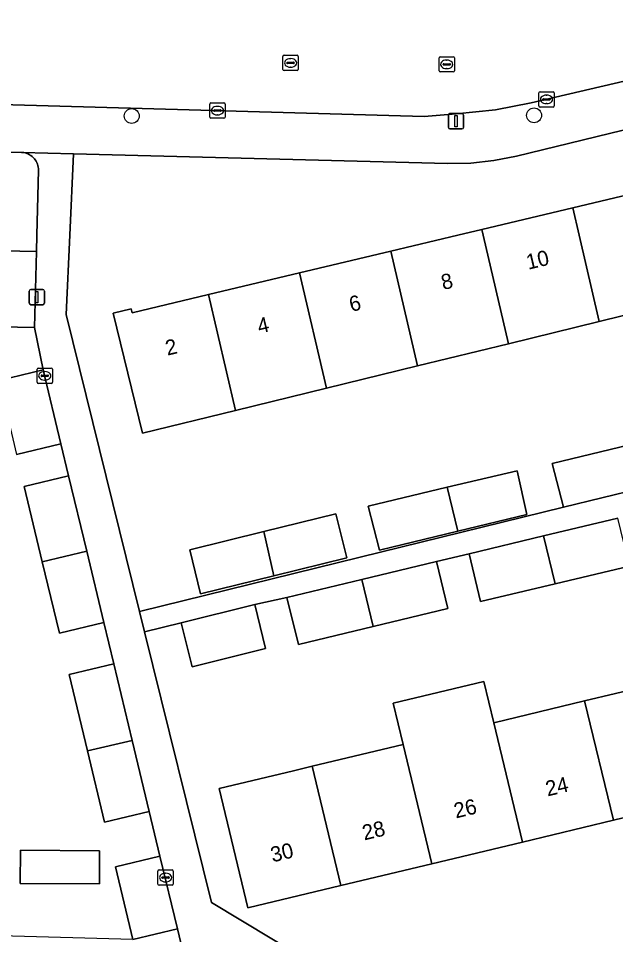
# Model space of a CAD drawing. Extents: x 162026 to 163502, y 387295 to 388169.
# Drawn here: x 162939.3 to 162978.4, y 387704.1 to 387764.2 of the extents above; entities that cross this region are included whole.
import ezdxf

# ---------------------------------------------------------------- set-up
doc = ezdxf.new("R2010")
doc.units = 0
for name, color, linetype in [('IMGEO_Boom', 7, 'Continuous'), ('IMGEO_Erf', 7, 'Continuous'), ('IMGEO_Groenvoorziening', 7, 'Continuous'), ('IMGEO_Kolk', 7, 'Continuous'), ('IMGEO_Lichtmast', 7, 'Continuous'), ('IMGEO_Pand', 7, 'Continuous'), ('IMGEO_Pand_nummerreeks', 7, 'Continuous'), ('IMGEO_Rijbaan_lokaal_open', 7, 'Continuous'), ('IMGEO_Rioolput', 7, 'Continuous'), ('IMGEO_Voetpad_open', 7, 'Continuous')]:
    doc.layers.add(name, color=color, linetype=linetype)

msp = doc.modelspace()

# ---------------------------------------------------------------- linework, layer by layer
at = {"layer": 'IMGEO_Boom'}
for centre in [(162946.736, 387757.813), (162973.097, 387757.855)]:
    msp.add_circle(centre, 0.489, dxfattribs=at)
at = {"layer": 'IMGEO_Erf'}
for points in [[(162986.719, 387758.793), (162971.939, 387755.181), (162970.454, 387754.887), (162968.943, 387754.727), (162967.425, 387754.702), (162942.911, 387755.337), (162942.678, 387750), (162942.45, 387744.791), (162947.249, 387725.324), (162961.695, 387728.877), (162975.026, 387732.155), (162974.288, 387735.026), (162979.346, 387736.257)], [(162983.117, 387745.748), (162977.368, 387744.34), (162971.41, 387742.882), (162965.45, 387741.423), (162959.492, 387739.965), (162953.533, 387738.506), (162947.436, 387737.014), (162945.511, 387744.88), (162946.709, 387745.174), (162946.772, 387744.915), (162951.767, 387746.106), (162957.734, 387747.528), (162963.7, 387748.95), (162968.105, 387750), (162969.668, 387750.373), (162975.635, 387751.795), (162981.601, 387753.217)], [(162938.024, 387740.478), (162940.943, 387741.174), (162940.372, 387743.937), (162931.483, 387744.111)], [(162946.808, 387703.811), (162945.666, 387708.576), (162948.583, 387709.275), (162947.879, 387712.212), (162944.962, 387711.513), (162943.845, 387716.173), (162942.643, 387721.189), (162945.56, 387721.888), (162944.911, 387724.592), (162941.994, 387723.893), (162940.872, 387728.574), (162939.687, 387733.52), (162942.604, 387734.219), (162942.102, 387736.31), (162939.183, 387735.615)], [(162979.338, 387728.293), (162974.466, 387727.132), (162969.594, 387725.97), (162968.845, 387729.11), (162966.704, 387728.594), (162967.448, 387725.506), (162962.55, 387724.326), (162957.652, 387723.146), (162956.908, 387726.234), (162954.792, 387725.772), (162955.504, 387722.887), (162950.694, 387721.701), (162949.982, 387724.586), (162947.577, 387723.993), (162951.955, 387706.231), (162962.013, 387700.191)], [(162984.382, 387713.096), (162978.288, 387711.633), (162972.34, 387710.204), (162966.392, 387708.776), (162960.445, 387707.348), (162954.35, 387705.884), (162952.472, 387713.705), (162957.334, 387714.873), (162958.564, 387715.168), (162964.512, 387716.597), (162963.863, 387719.298), (162969.811, 387720.726), (162970.46, 387718.025), (162976.407, 387719.453), (162982.488, 387720.913)]]:
    msp.add_lwpolyline(points, dxfattribs=at)
for points in [[(162971.996, 387734.552), (162972.628, 387731.68), (162968.104, 387730.583), (162962.96, 387729.336), (162962.222, 387732.234), (162967.399, 387733.462)], [(162955.38, 387730.559), (162960.11, 387731.725), (162960.822, 387728.84), (162956.052, 387727.664), (162951.251, 387726.481), (162950.539, 387729.366)], [(162939.439, 387709.666), (162944.629, 387709.636), (162944.616, 387707.459), (162939.427, 387707.489)]]:
    msp.add_lwpolyline(points, close=True, dxfattribs=at)
at = {"layer": 'IMGEO_Groenvoorziening'}
msp.add_lwpolyline([(162910.107, 387749.529), (162940.492, 387748.936), (162940.518, 387750), (162940.62, 387754.258), (162940.618, 387754.36), (162940.607, 387754.461), (162940.586, 387754.561), (162940.557, 387754.659), (162940.519, 387754.754), (162940.473, 387754.845), (162940.419, 387754.931), (162940.358, 387755.013), (162940.289, 387755.088), (162940.214, 387755.157), (162940.133, 387755.22), (162940.047, 387755.274), (162939.957, 387755.321), (162939.862, 387755.359), (162939.765, 387755.389), (162939.665, 387755.41), (162939.563, 387755.422), (162939.51, 387755.425), (162911.805, 387756.221)], dxfattribs=at)
msp.add_lwpolyline([(162940.492, 387748.936), (162910.107, 387749.529), (162909.975, 387744.531), (162925.028, 387744.237), (162925.053, 387744.918), (162931.505, 387744.684), (162931.483, 387744.111), (162940.372, 387743.937)], close=True, dxfattribs=at)
at = {"layer": 'IMGEO_Kolk'}
for p, q in [((162973.41, 387758.475), (162973.41, 387759.327)), ((162973.485, 387759.401), (162974.337, 387759.401)), ((162973.898, 387759.181), (162973.923, 387759.181)), ((162974.411, 387759.327), (162974.411, 387758.475)), ((162951.85, 387757.74), (162951.85, 387758.592)), ((162951.925, 387758.666), (162952.777, 387758.666)), ((162952.338, 387758.446), (162952.363, 387758.446)), ((162952.851, 387758.592), (162952.851, 387757.74)), ((162973.669, 387758.895), (162973.669, 387758.907)), ((162974.107, 387758.858), (162973.709, 387758.858)), ((162973.712, 387758.944), (162974.11, 387758.944)), ((162973.921, 387758.621), (162973.896, 387758.621)), ((162974.153, 387758.907), (162974.153, 387758.895)), ((162952.109, 387758.16), (162952.109, 387758.172)), ((162952.547, 387758.123), (162952.149, 387758.123)), ((162952.152, 387758.209), (162952.55, 387758.209)), ((162952.361, 387757.886), (162952.336, 387757.886)), ((162952.593, 387758.172), (162952.593, 387758.16)), ((162974.337, 387758.401), (162973.485, 387758.401)), ((162952.777, 387757.666), (162951.925, 387757.666)), ((162940.538, 387740.35), (162940.538, 387741.202)), ((162940.613, 387741.276), (162941.465, 387741.276)), ((162941.026, 387741.056), (162941.051, 387741.056)), ((162941.539, 387741.202), (162941.539, 387740.35)), ((162940.797, 387740.77), (162940.797, 387740.782)), ((162941.235, 387740.733), (162940.837, 387740.733)), ((162940.84, 387740.819), (162941.238, 387740.819)), ((162941.049, 387740.496), (162941.024, 387740.496)), ((162941.281, 387740.782), (162941.281, 387740.77)), ((162941.465, 387740.276), (162940.613, 387740.276)), ((162948.456, 387707.445), (162948.456, 387708.297)), ((162948.531, 387708.371), (162949.383, 387708.371)), ((162948.944, 387708.151), (162948.969, 387708.151)), ((162949.457, 387708.297), (162949.457, 387707.445)), ((162949.383, 387707.371), (162948.531, 387707.371)), ((162948.715, 387707.865), (162948.715, 387707.877)), ((162949.153, 387707.828), (162948.755, 387707.828)), ((162948.758, 387707.914), (162949.156, 387707.914)), ((162948.967, 387707.591), (162948.942, 387707.591)), ((162949.199, 387707.877), (162949.199, 387707.865))]:
    msp.add_line(p, q, dxfattribs=at)
for points in [[(162973.41, 387758.475), (162973.41, 387759.327)], [(162973.485, 387759.401), (162974.337, 387759.401)], [(162974.411, 387759.327), (162974.411, 387758.475)], [(162951.85, 387757.74), (162951.85, 387758.592)], [(162951.925, 387758.666), (162952.777, 387758.666)], [(162952.851, 387758.592), (162952.851, 387757.74)], [(162974.337, 387758.401), (162973.485, 387758.401)], [(162952.777, 387757.666), (162951.925, 387757.666)], [(162940.538, 387740.35), (162940.538, 387741.202)], [(162940.613, 387741.276), (162941.465, 387741.276)], [(162941.539, 387741.202), (162941.539, 387740.35)], [(162941.465, 387740.276), (162940.613, 387740.276)], [(162948.456, 387707.445), (162948.456, 387708.297)], [(162948.531, 387708.371), (162949.383, 387708.371)], [(162949.457, 387708.297), (162949.457, 387707.445)], [(162949.383, 387707.371), (162948.531, 387707.371)]]:
    msp.add_lwpolyline(points, dxfattribs=at)
for centre, radius, start, end in [((162973.487, 387759.325), 0.0765, 91.55205, 178.44795), ((162973.487, 387759.325), 0.0765, 91.55205, 178.44795), ((162974.335, 387759.325), 0.0765, 1.55205, 88.44795), ((162974.335, 387759.325), 0.0765, 1.55205, 88.44795), ((162951.927, 387758.59), 0.0765, 91.55205, 178.44795), ((162951.927, 387758.59), 0.0765, 91.55205, 178.44795), ((162952.775, 387758.59), 0.0765, 1.55205, 88.44795), ((162952.775, 387758.59), 0.0765, 1.55205, 88.44795), ((162973.487, 387758.477), 0.0765, 181.55205, 268.44795), ((162973.487, 387758.477), 0.0765, 181.55205, 268.44795), ((162973.709, 387758.904), 0.0403, 85.87752, 175.75265), ((162973.706, 387758.894), 0.0366, 178.93798, 274.71019), ((162974.11, 387758.901), 0.043, 264.86636, 352.45326), ((162974.114, 387758.906), 0.0386, 1.73085, 96.63898), ((162974.335, 387758.477), 0.0765, 271.55205, 358.44795), ((162974.335, 387758.477), 0.0765, 271.55205, 358.44795), ((162952.149, 387758.169), 0.0403, 85.87752, 175.75265), ((162952.146, 387758.159), 0.0366, 178.93798, 274.71019), ((162952.55, 387758.166), 0.043, 264.86636, 352.45326), ((162952.554, 387758.171), 0.0386, 1.73085, 96.63898), ((162951.927, 387757.742), 0.0765, 181.55205, 268.44795), ((162951.927, 387757.742), 0.0765, 181.55205, 268.44795), ((162952.775, 387757.742), 0.0765, 271.55205, 358.44795), ((162952.775, 387757.742), 0.0765, 271.55205, 358.44795), ((162940.615, 387741.2), 0.0765, 91.55205, 178.44795), ((162940.615, 387741.2), 0.0765, 91.55205, 178.44795), ((162941.463, 387741.2), 0.0765, 1.55205, 88.44795), ((162941.463, 387741.2), 0.0765, 1.55205, 88.44795), ((162940.837, 387740.779), 0.0403, 85.87752, 175.75265), ((162940.834, 387740.769), 0.0366, 178.93798, 274.71019), ((162941.238, 387740.776), 0.043, 264.86636, 352.45326), ((162941.242, 387740.781), 0.0386, 1.73085, 96.63898), ((162940.615, 387740.352), 0.0765, 181.55205, 268.44795), ((162940.615, 387740.352), 0.0765, 181.55205, 268.44795), ((162941.463, 387740.352), 0.0765, 271.55205, 358.44795), ((162941.463, 387740.352), 0.0765, 271.55205, 358.44795), ((162948.533, 387708.295), 0.0765, 91.55205, 178.44795), ((162948.533, 387708.295), 0.0765, 91.55205, 178.44795), ((162949.381, 387708.295), 0.0765, 1.55205, 88.44795), ((162949.381, 387708.295), 0.0765, 1.55205, 88.44795), ((162948.533, 387707.447), 0.0765, 181.55205, 268.44795), ((162948.533, 387707.447), 0.0765, 181.55205, 268.44795), ((162948.755, 387707.874), 0.0403, 85.87752, 175.75265), ((162948.752, 387707.864), 0.0366, 178.93798, 274.71019), ((162949.156, 387707.871), 0.043, 264.86636, 352.45326), ((162949.16, 387707.876), 0.0386, 1.73085, 96.63898), ((162949.381, 387707.447), 0.0765, 271.55205, 358.44795), ((162949.381, 387707.447), 0.0765, 271.55205, 358.44795)]:
    msp.add_arc(centre, radius, start, end, dxfattribs=at)
for centre, major_axis, ratio, start_param, end_param in [((162973.897, 387758.901), (-0.387, 0.002), 0.722429, 4.712389, 7.853982), ((162973.922, 387758.901), (-0.39, 0.002), 0.717154, 1.570796, 4.712389), ((162952.337, 387758.166), (-0.387, 0.002), 0.722429, 4.712389, 7.853982), ((162952.362, 387758.166), (-0.39, 0.002), 0.717154, 1.570796, 4.712389), ((162941.025, 387740.776), (-0.387, 0.002), 0.722429, 4.712389, 7.853982), ((162941.05, 387740.776), (-0.39, 0.002), 0.717154, 1.570796, 4.712389), ((162948.943, 387707.871), (-0.387, 0.002), 0.722429, 4.712389, 7.853982), ((162948.968, 387707.871), (-0.39, 0.002), 0.717154, 1.570796, 4.712389)]:
    msp.add_ellipse(centre, major_axis=major_axis, ratio=ratio, start_param=start_param, end_param=end_param, dxfattribs=at)
at = {"layer": 'IMGEO_Lichtmast'}
for p, q in [((162967.481, 387757.068), (162967.481, 387757.868)), ((162967.481, 387757.868), (162967.481, 387757.068)), ((162967.581, 387757.968), (162968.371, 387757.968)), ((162968.371, 387757.968), (162967.581, 387757.968)), ((162968.471, 387757.868), (162968.471, 387757.068)), ((162968.471, 387757.068), (162968.471, 387757.868)), ((162968.371, 387756.968), (162967.581, 387756.968)), ((162967.581, 387756.968), (162968.371, 387756.968)), ((162940.125, 387746.434), (162940.915, 387746.434)), ((162940.915, 387746.434), (162940.125, 387746.434)), ((162940.025, 387745.534), (162940.025, 387746.334)), ((162940.025, 387746.334), (162940.025, 387745.534)), ((162941.015, 387746.334), (162941.015, 387745.534)), ((162941.015, 387745.534), (162941.015, 387746.334)), ((162940.915, 387745.434), (162940.125, 387745.434)), ((162940.125, 387745.434), (162940.915, 387745.434))]:
    msp.add_line(p, q, dxfattribs=at)
for points in [[(162967.901, 387757.843), (162968.051, 387757.843), (162968.051, 387757.093), (162967.901, 387757.093), (162967.901, 387757.843)], [(162940.445, 387746.309), (162940.595, 387746.309), (162940.595, 387745.559), (162940.445, 387745.559), (162940.445, 387746.309)]]:
    msp.add_lwpolyline(points, dxfattribs=at)
for centre, start, end in [((162967.581, 387757.868), 90, 180), ((162967.581, 387757.868), 90, 180), ((162968.371, 387757.868), 0, 90), ((162968.371, 387757.868), 360, 90), ((162967.581, 387757.068), 180, 270), ((162967.581, 387757.068), 180, 270), ((162968.371, 387757.068), 270, 0), ((162968.371, 387757.068), 270, 0), ((162940.125, 387746.334), 90, 180), ((162940.125, 387746.334), 90, 180), ((162940.915, 387746.334), 0, 90), ((162940.915, 387746.334), 360, 90), ((162940.125, 387745.534), 180, 270), ((162940.125, 387745.534), 180, 270), ((162940.915, 387745.534), 270, 0), ((162940.915, 387745.534), 270, 0)]:
    msp.add_arc(centre, 0.1, start, end, dxfattribs=at)
at = {"layer": 'IMGEO_Pand'}
for points in [[(162982.35, 387750), (162981.601, 387753.217), (162975.635, 387751.795), (162976.053, 387750), (162977.368, 387744.34), (162983.117, 387745.748), (162983.327, 387745.799)], [(162971.41, 387742.882), (162977.368, 387744.34), (162976.053, 387750), (162975.635, 387751.795), (162969.668, 387750.373), (162969.755, 387750)], [(162969.755, 387750), (162969.668, 387750.373), (162968.105, 387750), (162963.7, 387748.95), (162965.45, 387741.423), (162971.41, 387742.882)], [(162959.492, 387739.965), (162965.45, 387741.423), (162963.7, 387748.95), (162957.734, 387747.528)], [(162957.734, 387747.528), (162951.767, 387746.106), (162953.533, 387738.506), (162959.492, 387739.965)], [(162951.767, 387746.106), (162946.772, 387744.915), (162946.709, 387745.174), (162945.511, 387744.88), (162947.436, 387737.014), (162953.533, 387738.506)], [(162940.943, 387741.174), (162938.024, 387740.478), (162939.183, 387735.615), (162942.102, 387736.31)], [(162979.346, 387736.257), (162974.288, 387735.026), (162975.026, 387732.155), (162980.048, 387733.39)], [(162968.104, 387730.583), (162972.628, 387731.68), (162971.996, 387734.552), (162967.399, 387733.462)], [(162942.604, 387734.219), (162939.687, 387733.52), (162940.872, 387728.574), (162943.79, 387729.269)], [(162967.399, 387733.462), (162962.222, 387732.234), (162962.96, 387729.336), (162968.104, 387730.583)], [(162956.052, 387727.664), (162960.822, 387728.84), (162960.11, 387731.725), (162955.38, 387730.559)], [(162978.589, 387731.433), (162973.717, 387730.271), (162974.466, 387727.132), (162979.338, 387728.293)], [(162955.38, 387730.559), (162950.539, 387729.366), (162951.251, 387726.481), (162956.052, 387727.664)], [(162973.717, 387730.271), (162968.845, 387729.11), (162969.594, 387725.97), (162974.466, 387727.132)], [(162943.79, 387729.269), (162940.872, 387728.574), (162941.994, 387723.893), (162944.911, 387724.592)], [(162966.704, 387728.594), (162961.806, 387727.414), (162962.55, 387724.326), (162967.448, 387725.506)], [(162961.806, 387727.414), (162956.908, 387726.234), (162957.652, 387723.146), (162962.55, 387724.326)], [(162955.504, 387722.887), (162954.792, 387725.772), (162949.982, 387724.586), (162950.694, 387721.701)], [(162945.56, 387721.888), (162942.643, 387721.189), (162943.845, 387716.173), (162946.763, 387716.869)], [(162970.46, 387718.025), (162969.811, 387720.726), (162963.863, 387719.298), (162964.512, 387716.597), (162966.392, 387708.776), (162972.34, 387710.204)], [(162982.488, 387720.913), (162976.407, 387719.453), (162978.288, 387711.633), (162984.382, 387713.096), (162983.869, 387715.213), (162983.073, 387718.5)], [(162972.34, 387710.204), (162978.288, 387711.633), (162976.407, 387719.453), (162970.46, 387718.025)], [(162946.763, 387716.869), (162943.845, 387716.173), (162944.962, 387711.513), (162947.879, 387712.212)], [(162960.445, 387707.348), (162966.392, 387708.776), (162964.512, 387716.597), (162958.564, 387715.168)], [(162958.564, 387715.168), (162957.334, 387714.873), (162952.472, 387713.705), (162954.35, 387705.884), (162960.445, 387707.348)], [(162939.439, 387709.666), (162939.427, 387707.489), (162944.616, 387707.459), (162944.629, 387709.636)], [(162948.583, 387709.275), (162945.666, 387708.576), (162946.808, 387703.811), (162949.725, 387704.51)]]:
    msp.add_lwpolyline(points, close=True, dxfattribs=at)
at = {"layer": 'IMGEO_Rijbaan_lokaal_open'}
msp.add_lwpolyline([(162911.453, 387766.405), (162911.219, 387759.305), (162912.611, 387759.292), (162917.363, 387759.156), (162965.903, 387757.782), (162967.991, 387757.95), (162970.572, 387758.219), (162972.903, 387758.666), (162986.972, 387761.962), (162992.579, 387763.276), (162993.011, 387763.383), (162996.761, 387764.258)], dxfattribs=at)
at = {"layer": 'IMGEO_Rioolput'}
for p, q in [((162956.643, 387760.866), (162956.643, 387761.718)), ((162956.718, 387761.792), (162957.57, 387761.792)), ((162957.131, 387761.572), (162957.156, 387761.572)), ((162957.644, 387761.718), (162957.644, 387760.866)), ((162966.872, 387760.772), (162966.872, 387761.624)), ((162966.947, 387761.698), (162967.799, 387761.698)), ((162967.36, 387761.478), (162967.385, 387761.478)), ((162967.873, 387761.624), (162967.873, 387760.772)), ((162956.902, 387761.286), (162956.902, 387761.298)), ((162957.34, 387761.249), (162956.942, 387761.249)), ((162956.945, 387761.335), (162957.343, 387761.335)), ((162957.154, 387761.012), (162957.129, 387761.012)), ((162957.386, 387761.298), (162957.386, 387761.286)), ((162967.131, 387761.192), (162967.131, 387761.204)), ((162967.569, 387761.155), (162967.171, 387761.155)), ((162967.174, 387761.241), (162967.572, 387761.241)), ((162967.383, 387760.918), (162967.358, 387760.918)), ((162967.615, 387761.204), (162967.615, 387761.192)), ((162957.57, 387760.792), (162956.718, 387760.792)), ((162967.799, 387760.698), (162966.947, 387760.698))]:
    msp.add_line(p, q, dxfattribs=at)
for points in [[(162956.643, 387760.866), (162956.643, 387761.718)], [(162956.718, 387761.792), (162957.57, 387761.792)], [(162957.644, 387761.718), (162957.644, 387760.866)], [(162966.872, 387760.772), (162966.872, 387761.624)], [(162966.947, 387761.698), (162967.799, 387761.698)], [(162967.873, 387761.624), (162967.873, 387760.772)], [(162957.57, 387760.792), (162956.718, 387760.792)], [(162967.799, 387760.698), (162966.947, 387760.698)]]:
    msp.add_lwpolyline(points, dxfattribs=at)
for centre, radius, start, end in [((162956.72, 387761.716), 0.0765, 91.55205, 178.44795), ((162956.72, 387761.716), 0.0765, 91.55205, 178.44795), ((162957.568, 387761.716), 0.0765, 1.55205, 88.44795), ((162957.568, 387761.716), 0.0765, 1.55205, 88.44795), ((162966.949, 387761.622), 0.0765, 91.55205, 178.44795), ((162966.949, 387761.622), 0.0765, 91.55205, 178.44795), ((162967.797, 387761.622), 0.0765, 1.55205, 88.44795), ((162967.797, 387761.622), 0.0765, 1.55205, 88.44795), ((162956.72, 387760.868), 0.0765, 181.55205, 268.44795), ((162956.72, 387760.868), 0.0765, 181.55205, 268.44795), ((162956.942, 387761.295), 0.0403, 85.87752, 175.75265), ((162956.939, 387761.285), 0.0366, 178.93798, 274.71019), ((162957.343, 387761.292), 0.043, 264.86636, 352.45326), ((162957.347, 387761.297), 0.0386, 1.73085, 96.63898), ((162957.568, 387760.868), 0.0765, 271.55205, 358.44795), ((162957.568, 387760.868), 0.0765, 271.55205, 358.44795), ((162967.171, 387761.201), 0.0403, 85.87752, 175.75265), ((162967.168, 387761.191), 0.0366, 178.93798, 274.71019), ((162967.572, 387761.198), 0.043, 264.86636, 352.45326), ((162967.576, 387761.203), 0.0386, 1.73085, 96.63898), ((162966.949, 387760.774), 0.0765, 181.55205, 268.44795), ((162966.949, 387760.774), 0.0765, 181.55205, 268.44795), ((162967.797, 387760.774), 0.0765, 271.55205, 358.44795), ((162967.797, 387760.774), 0.0765, 271.55205, 358.44795)]:
    msp.add_arc(centre, radius, start, end, dxfattribs=at)
for centre, major_axis, ratio, start_param, end_param in [((162957.13, 387761.292), (-0.387, 0.002), 0.722429, 4.712389, 7.853982), ((162957.155, 387761.292), (-0.39, 0.002), 0.717154, 1.570796, 4.712389), ((162967.359, 387761.198), (-0.387, 0.002), 0.722429, 4.712389, 7.853982), ((162967.384, 387761.198), (-0.39, 0.002), 0.717154, 1.570796, 4.712389)]:
    msp.add_ellipse(centre, major_axis=major_axis, ratio=ratio, start_param=start_param, end_param=end_param, dxfattribs=at)
at = {"layer": 'IMGEO_Voetpad_open'}
for points in [[(162911.805, 387756.221), (162939.51, 387755.425), (162939.563, 387755.422), (162942.911, 387755.337), (162967.425, 387754.702), (162968.943, 387754.727), (162970.454, 387754.887), (162971.939, 387755.181), (162986.719, 387758.793), (162988.128, 387759.121), (162993.023, 387760.262), (162994.511, 387760.61), (162997.459, 387761.311), (163000, 387761.919), (163007.185, 387763.637), (163014.078, 387765.286)], [(162996.761, 387764.258), (162996.874, 387763.772), (162993.124, 387762.897), (162993.011, 387763.383), (162992.579, 387763.276), (162992.695, 387762.795), (162987.088, 387761.48), (162986.972, 387761.962), (162972.903, 387758.666), (162970.572, 387758.219), (162967.991, 387757.95), (162965.903, 387757.782), (162917.363, 387759.156)], [(162962.013, 387700.191), (162951.955, 387706.231), (162947.577, 387723.993), (162947.249, 387725.324), (162942.45, 387744.791), (162942.678, 387750), (162942.911, 387755.337), (162939.563, 387755.422), (162939.665, 387755.41), (162939.765, 387755.389), (162939.862, 387755.359), (162939.957, 387755.321), (162940.047, 387755.274), (162940.133, 387755.22), (162940.214, 387755.157), (162940.289, 387755.088), (162940.358, 387755.013), (162940.419, 387754.931), (162940.473, 387754.845), (162940.519, 387754.754), (162940.557, 387754.659), (162940.586, 387754.561), (162940.607, 387754.461), (162940.618, 387754.36), (162940.62, 387754.258), (162940.518, 387750), (162940.492, 387748.936), (162940.372, 387743.937), (162940.943, 387741.174), (162942.102, 387736.31), (162942.604, 387734.219), (162943.79, 387729.269), (162944.911, 387724.592), (162945.56, 387721.888), (162946.763, 387716.869), (162947.879, 387712.212), (162948.583, 387709.275), (162949.725, 387704.51), (162950.272, 387702.223)], [(162980.048, 387733.39), (162975.026, 387732.155), (162961.695, 387728.877), (162947.249, 387725.324), (162947.577, 387723.993), (162949.982, 387724.586), (162954.792, 387725.772), (162956.908, 387726.234), (162961.806, 387727.414), (162966.704, 387728.594), (162968.845, 387729.11), (162973.717, 387730.271), (162978.589, 387731.433)], [(162950.272, 387702.223), (162949.725, 387704.51), (162946.808, 387703.811), (162928.659, 387704.308), (162925.752, 387704.413), (162920.755, 387704.594), (162908.947, 387704.9), (162908.905, 387703.299)]]:
    msp.add_lwpolyline(points, dxfattribs=at)

# ---------------------------------------------------------------- texts
at = {"layer": 'IMGEO_Pand_nummerreeks'}
for s, rotation, p in [('10', 13.4073, (162972.711, 387747.727)), ('8', 13.4073, (162967.139, 387746.398)), ('6', 13.4073, (162961.115, 387744.962)), ('4', 13.4073, (162955.095, 387743.527)), ('2', 13.4073, (162949.073, 387742.092)), ('24', 13.50353, (162973.981, 387713.189)), ('26', 13.50462, (162967.974, 387711.747)), ('28', 13.50353, (162961.971, 387710.305)), ('30', 13.50353, (162955.965, 387708.863))]:
    msp.add_text(s, height=1, rotation=rotation, dxfattribs=at).set_placement(p)

doc.saveas('drawing.dxf')
